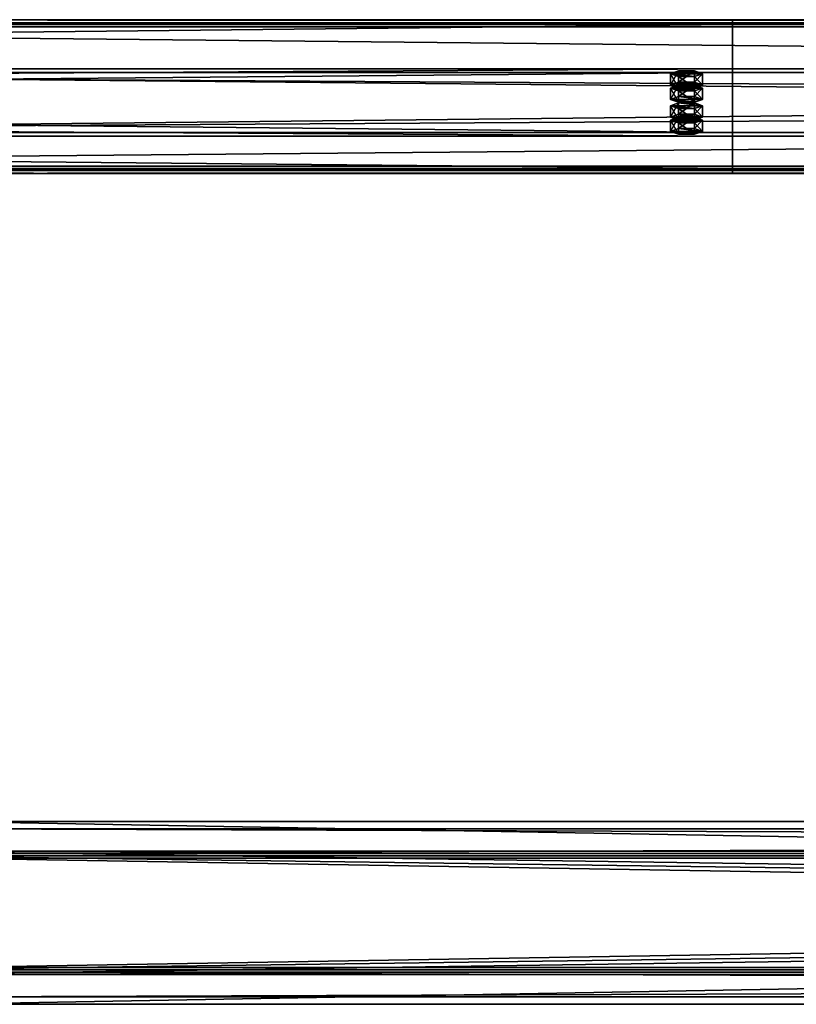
# Model space of a CAD drawing. Header units: millimetres. Extents: x -333 to 67333, y -930 to 39730.
# Tile 406 of 656: x 16838 to 17341, y 9091 to 9729. Entities that reach past the tile are written whole.
import ezdxf

# ---------------------------------------------------------------- set-up
doc = ezdxf.new("R2010")
doc.units = ezdxf.units.MM
for name, color, linetype in [('13', 7, 'Continuous'), ('3', 7, 'Continuous'), ('5', 7, 'Continuous'), ('95', 7, 'Continuous')]:
    doc.layers.add(name, color=color, linetype=linetype)

msp = doc.modelspace()

# ---------------------------------------------------------------- meshes
at = {"layer": '13', "color": 30}
mesh = msp.add_polyface(dxfattribs=at)
corners = [(17300.01, 9725.96, 5499.56), (17300.01, 9653.57, 5484.17), (10500.01, 9653.57, 5484.17), (10500.01, 9725.96, 5499.56), (17300.01, 9694.74, 5290.5), (10500.01, 9694.74, 5290.5), (17300.01, 9634.09, 5277.61), (10500.01, 9634.09, 5277.61), (17300.01, 9631.39, 5290.33), (10500.01, 9631.39, 5290.33), (17300.01, 9629.44, 5289.91), (10500.01, 9629.44, 5289.91), (17300.01, 9632.55, 5275.24), (10500.01, 9632.55, 5275.24), (17300.01, 9697.11, 5288.96), (10500.01, 9697.11, 5288.96), (17300.01, 9655.95, 5482.63), (10500.01, 9655.95, 5482.63), (17300.01, 9724.42, 5497.19), (10500.01, 9724.42, 5497.19), (17300.01, 9727.12, 5484.47), (10500.01, 9727.12, 5484.47), (17300.01, 9729.08, 5484.89), (10500.01, 9729.08, 5484.89)]
mesh.append_faces([[corners[k] for k in face] for face in [(0, 2, 3, 3), (1, 5, 2, 2), (4, 7, 5, 5), (6, 9, 7, 7), (8, 11, 9, 9), (10, 13, 11, 11), (12, 15, 13, 13), (14, 17, 15, 15), (16, 19, 17, 17), (18, 21, 19, 19), (20, 23, 21, 21), (22, 3, 23, 23), (6, 10, 8, 8), (20, 0, 22, 22), (13, 9, 11, 11)]], dxfattribs={"vtx0": -1, "color": 30})
mesh.append_faces([[corners[k] for k in face] for face in [(12, 6, 14, 14), (14, 1, 16, 16), (16, 0, 18, 18), (18, 0, 20, 20), (3, 19, 23, 23), (19, 2, 17, 17), (17, 2, 15, 15), (15, 5, 13, 13)]], dxfattribs={"vtx0": -1, "vtx1": -1, "color": 30})
mesh.append_faces([[corners[k] for k in face] for face in [(6, 12, 10, 10), (14, 6, 4, 4), (14, 4, 1, 1), (16, 1, 0, 0), (19, 3, 2, 2), (15, 2, 5, 5), (13, 5, 7, 7), (13, 7, 9, 9)]], dxfattribs={"vtx0": -1, "vtx2": -1, "vtx3": -1, "color": 30})
mesh.append_faces([[corners[k] for k in face] for face in [(21, 23, 19, 19)]], dxfattribs={"vtx1": -1, "color": 30})
mesh.append_faces([[corners[k] for k in face] for face in [(0, 1, 2, 2), (1, 4, 5, 5), (4, 6, 7, 7), (6, 8, 9, 9), (8, 10, 11, 11), (10, 12, 13, 13), (12, 14, 15, 15), (14, 16, 17, 17), (16, 18, 19, 19), (18, 20, 21, 21), (20, 22, 23, 23), (22, 0, 3, 3)]], dxfattribs={"vtx2": -1, "vtx3": -1, "color": 30})
mesh = msp.add_polyface(dxfattribs=at)
corners = [(22900.01, 9725.96, 5499.56), (22900.01, 9653.57, 5484.17), (16100.01, 9653.57, 5484.17), (16100.01, 9725.96, 5499.56), (22900.01, 9694.74, 5290.5), (16100.01, 9694.74, 5290.5), (22900.01, 9634.09, 5277.61), (16100.01, 9634.09, 5277.61), (22900.01, 9631.39, 5290.33), (16100.01, 9631.39, 5290.33), (22900.01, 9629.44, 5289.91), (16100.01, 9629.44, 5289.91), (22900.01, 9632.55, 5275.24), (16100.01, 9632.55, 5275.24), (22900.01, 9697.11, 5288.96), (16100.01, 9697.11, 5288.96), (22900.01, 9655.95, 5482.63), (16100.01, 9655.95, 5482.63), (22900.01, 9724.42, 5497.19), (16100.01, 9724.42, 5497.19), (22900.01, 9727.12, 5484.47), (16100.01, 9727.12, 5484.47), (22900.01, 9729.08, 5484.89), (16100.01, 9729.08, 5484.89)]
mesh.append_faces([[corners[k] for k in face] for face in [(0, 2, 3, 3), (1, 5, 2, 2), (4, 7, 5, 5), (6, 9, 7, 7), (8, 11, 9, 9), (10, 13, 11, 11), (12, 15, 13, 13), (14, 17, 15, 15), (16, 19, 17, 17), (18, 21, 19, 19), (20, 23, 21, 21), (22, 3, 23, 23), (6, 10, 8, 8), (20, 0, 22, 22), (13, 9, 11, 11)]], dxfattribs={"vtx0": -1, "color": 30})
mesh.append_faces([[corners[k] for k in face] for face in [(12, 6, 14, 14), (14, 1, 16, 16), (16, 0, 18, 18), (18, 0, 20, 20), (3, 19, 23, 23), (19, 2, 17, 17), (17, 2, 15, 15), (15, 5, 13, 13)]], dxfattribs={"vtx0": -1, "vtx1": -1, "color": 30})
mesh.append_faces([[corners[k] for k in face] for face in [(6, 12, 10, 10), (14, 6, 4, 4), (14, 4, 1, 1), (16, 1, 0, 0), (19, 3, 2, 2), (15, 2, 5, 5), (13, 5, 7, 7), (13, 7, 9, 9)]], dxfattribs={"vtx0": -1, "vtx2": -1, "vtx3": -1, "color": 30})
mesh.append_faces([[corners[k] for k in face] for face in [(21, 23, 19, 19)]], dxfattribs={"vtx1": -1, "color": 30})
mesh.append_faces([[corners[k] for k in face] for face in [(0, 1, 2, 2), (1, 4, 5, 5), (4, 6, 7, 7), (6, 8, 9, 9), (8, 10, 11, 11), (10, 12, 13, 13), (12, 14, 15, 15), (14, 16, 17, 17), (16, 18, 19, 19), (18, 20, 21, 21), (20, 22, 23, 23), (22, 0, 3, 3)]], dxfattribs={"vtx2": -1, "vtx3": -1, "color": 30})
at = {"layer": '3', "color": 91}
mesh = msp.add_polyface(dxfattribs=at)
corners = [(22240, 9187, 2983), (22240, 9113, 2983), (16760, 9113, 2983), (16760, 9187, 2983), (22240, 9113, 3057), (16760, 9113, 3057), (22240, 9187, 3057), (16760, 9187, 3057), (22240, 9190, 2980), (22240, 9190, 3060), (16760, 9190, 3060), (16760, 9190, 2980), (22240, 9110, 3060), (16760, 9110, 3060), (22240, 9110, 2980), (16760, 9110, 2980)]
mesh.append_faces([[corners[k] for k in face] for face in [(0, 2, 3, 3), (1, 5, 2, 2), (4, 7, 5, 5), (6, 3, 7, 7), (8, 10, 11, 11), (9, 13, 10, 10), (12, 15, 13, 13), (14, 11, 15, 15)]], dxfattribs={"vtx0": -1, "color": 91})
mesh.append_faces([[corners[k] for k in face] for face in [(9, 6, 12, 12), (6, 8, 0, 0), (0, 8, 1, 1), (12, 4, 14, 14), (4, 12, 6, 6), (14, 1, 8, 8), (11, 3, 15, 15), (3, 10, 7, 7), (7, 10, 5, 5), (15, 2, 13, 13), (2, 15, 3, 3), (13, 5, 10, 10)]], dxfattribs={"vtx0": -1, "vtx1": -1, "color": 91})
mesh.append_faces([[corners[k] for k in face] for face in [(6, 9, 8, 8), (14, 4, 1, 1), (3, 11, 10, 10), (13, 2, 5, 5)]], dxfattribs={"vtx0": -1, "vtx2": -1, "vtx3": -1, "color": 91})
mesh.append_faces([[corners[k] for k in face] for face in [(0, 1, 2, 2), (1, 4, 5, 5), (4, 6, 7, 7), (6, 0, 3, 3), (8, 9, 10, 10), (9, 12, 13, 13), (12, 14, 15, 15), (14, 8, 11, 11)]], dxfattribs={"vtx2": -1, "vtx3": -1, "color": 91})
at = {"layer": '5', "color": 131}
mesh = msp.add_polyface(dxfattribs=at)
corners = [(16790.02, 9114.57, 5036.37), (16790.02, 9204.56, 5055.5), (22210.03, 9204.56, 5055.5), (22210.03, 9114.57, 5036.37), (16790.02, 9185.43, 5145.49), (22210.03, 9185.43, 5145.49), (16790.02, 9095.44, 5126.36), (22210.03, 9095.44, 5126.36), (16790.02, 9111.49, 5031.63), (16790.02, 9090.7, 5129.44), (22210.03, 9090.7, 5129.44), (22210.03, 9111.49, 5031.63), (16790.02, 9188.51, 5150.24), (22210.03, 9188.51, 5150.24), (16790.02, 9209.3, 5052.42), (22210.03, 9209.3, 5052.42)]
mesh.append_faces([[corners[k] for k in face] for face in [(0, 2, 3, 3), (1, 5, 2, 2), (4, 7, 5, 5), (6, 3, 7, 7), (8, 10, 11, 11), (9, 13, 10, 10), (12, 15, 13, 13), (14, 11, 15, 15)]], dxfattribs={"vtx0": -1, "color": 131})
mesh.append_faces([[corners[k] for k in face] for face in [(9, 6, 12, 12), (6, 8, 0, 0), (0, 8, 1, 1), (12, 4, 14, 14), (4, 12, 6, 6), (11, 3, 15, 15), (3, 10, 7, 7), (13, 7, 10, 10)]], dxfattribs={"vtx0": -1, "vtx1": -1, "color": 131})
mesh.append_faces([[corners[k] for k in face] for face in [(6, 9, 8, 8), (1, 8, 14, 14), (14, 4, 1, 1), (3, 11, 10, 10), (15, 3, 2, 2), (2, 13, 15, 15), (13, 2, 5, 5), (13, 5, 7, 7)]], dxfattribs={"vtx0": -1, "vtx2": -1, "vtx3": -1, "color": 131})
mesh.append_faces([[corners[k] for k in face] for face in [(0, 1, 2, 2), (1, 4, 5, 5), (4, 6, 7, 7), (6, 0, 3, 3), (8, 9, 10, 10), (9, 12, 13, 13), (12, 14, 15, 15), (14, 8, 11, 11)]], dxfattribs={"vtx2": -1, "vtx3": -1, "color": 131})
at = {"layer": '95', "color": 20}
mesh = msp.add_polyface(dxfattribs=at)
corners = [(17264.01, 9663.97, 5435.27), (17264.81, 9664.59, 5432.33), (17264.81, 9666.55, 5432.75), (17264.01, 9665.93, 5435.68), (17267.01, 9665.05, 5430.18), (17267.01, 9667.01, 5430.6), (17270.01, 9665.22, 5429.4), (17270.01, 9667.17, 5429.81), (17273.01, 9665.05, 5430.18), (17273.01, 9667.01, 5430.6), (17275.21, 9664.59, 5432.33), (17275.21, 9666.55, 5432.75), (17276.01, 9663.97, 5435.27), (17276.01, 9665.93, 5435.68), (17275.21, 9663.35, 5438.2), (17275.21, 9665.3, 5438.62), (17273.01, 9662.89, 5440.35), (17273.01, 9664.85, 5440.77), (17270.01, 9662.72, 5441.14), (17270.01, 9664.68, 5441.55), (17267.01, 9662.89, 5440.35), (17267.01, 9664.85, 5440.77), (17264.81, 9663.35, 5438.2), (17264.81, 9665.3, 5438.62), (17259.62, 9665.93, 5435.68), (17264.81, 9667.8, 5426.88), (17264.81, 9675.13, 5428.44), (17259.62, 9673.26, 5437.24), (17275.21, 9667.8, 5426.88), (17275.21, 9675.13, 5428.44), (17280.4, 9665.93, 5435.68), (17280.4, 9673.26, 5437.24), (17275.21, 9664.05, 5444.49), (17275.21, 9671.39, 5446.05), (17264.81, 9664.05, 5444.49), (17264.81, 9671.39, 5446.05), (17259.62, 9656.63, 5433.71), (17264.81, 9658.5, 5424.9), (17264.81, 9665.84, 5426.46), (17259.62, 9663.97, 5435.27), (17275.21, 9658.5, 5424.9), (17275.21, 9665.84, 5426.46), (17280.4, 9656.63, 5433.71), (17280.4, 9663.97, 5435.27), (17275.21, 9654.76, 5442.51), (17275.21, 9662.1, 5444.07), (17264.81, 9654.76, 5442.51), (17264.81, 9662.1, 5444.07), (17264.01, 9684.76, 5337.45), (17264.81, 9685.38, 5334.52), (17264.81, 9687.34, 5334.93), (17264.01, 9686.72, 5337.87), (17267.01, 9685.84, 5332.37), (17267.01, 9687.8, 5332.79), (17270.01, 9686.01, 5331.58), (17270.01, 9687.96, 5332), (17273.01, 9685.84, 5332.37), (17273.01, 9687.8, 5332.79), (17275.21, 9685.38, 5334.52), (17275.21, 9687.34, 5334.93), (17276.01, 9684.76, 5337.45), (17276.01, 9686.72, 5337.87), (17275.21, 9684.14, 5340.39), (17275.21, 9686.09, 5340.8), (17273.01, 9683.68, 5342.54), (17273.01, 9685.64, 5342.95), (17270.01, 9683.51, 5343.32), (17270.01, 9685.47, 5343.74), (17267.01, 9683.68, 5342.54), (17267.01, 9685.64, 5342.95), (17264.81, 9684.14, 5340.39), (17264.81, 9686.09, 5340.8), (17259.62, 9686.72, 5337.87), (17264.81, 9688.59, 5329.06), (17264.81, 9695.92, 5330.62), (17259.62, 9694.05, 5339.43), (17275.21, 9688.59, 5329.06), (17275.21, 9695.92, 5330.62), (17280.4, 9686.72, 5337.87), (17280.4, 9694.05, 5339.43), (17275.21, 9684.85, 5346.67), (17275.21, 9692.18, 5348.23), (17264.81, 9684.85, 5346.67), (17264.81, 9692.18, 5348.23), (17259.62, 9677.42, 5335.89), (17264.81, 9679.3, 5327.09), (17264.81, 9686.63, 5328.65), (17259.62, 9684.76, 5337.45), (17275.21, 9679.3, 5327.09), (17275.21, 9686.63, 5328.65), (17280.4, 9677.42, 5335.89), (17280.4, 9684.76, 5337.45), (17275.21, 9675.55, 5344.7), (17275.21, 9682.89, 5346.26), (17264.81, 9675.55, 5344.7), (17264.81, 9682.89, 5346.26)]
mesh.append_faces([[corners[k] for k in face] for face in [(0, 2, 3, 3), (1, 5, 2, 2), (4, 7, 5, 5), (6, 9, 7, 7), (8, 11, 9, 9), (10, 13, 11, 11), (12, 15, 13, 13), (14, 17, 15, 15), (16, 19, 17, 17), (18, 21, 19, 19), (20, 23, 21, 21), (22, 3, 23, 23), (4, 8, 6, 6), (16, 20, 18, 18), (23, 19, 21, 21), (9, 5, 7, 7), (24, 26, 27, 27), (25, 29, 26, 26), (28, 31, 29, 29), (30, 33, 31, 31), (32, 35, 33, 33), (34, 27, 35, 35), (25, 30, 28, 28), (32, 24, 34, 34), (27, 33, 35, 35), (31, 26, 29, 29), (36, 38, 39, 39), (37, 41, 38, 38), (40, 43, 41, 41), (42, 45, 43, 43), (44, 47, 45, 45), (46, 39, 47, 47), (37, 42, 40, 40), (44, 36, 46, 46), (39, 45, 47, 47), (43, 38, 41, 41), (48, 50, 51, 51), (49, 53, 50, 50), (52, 55, 53, 53), (54, 57, 55, 55), (56, 59, 57, 57), (58, 61, 59, 59), (60, 63, 61, 61), (62, 65, 63, 63), (64, 67, 65, 65), (66, 69, 67, 67), (68, 71, 69, 69), (70, 51, 71, 71), (52, 56, 54, 54), (64, 68, 66, 66), (69, 65, 67, 67), (57, 53, 55, 55), (72, 74, 75, 75), (73, 77, 74, 74), (76, 79, 77, 77), (78, 81, 79, 79), (80, 83, 81, 81), (82, 75, 83, 83), (73, 78, 76, 76), (80, 72, 82, 82), (75, 81, 83, 83), (79, 74, 77, 77), (84, 86, 87, 87), (85, 89, 86, 86), (88, 91, 89, 89), (90, 93, 91, 91), (92, 95, 93, 93), (94, 87, 95, 95), (85, 90, 88, 88), (92, 84, 94, 94), (87, 93, 95, 95), (91, 86, 89, 89)]], dxfattribs={"vtx0": -1, "color": 20})
mesh.append_faces([[corners[k] for k in face] for face in [(8, 4, 10, 10), (10, 1, 12, 12), (12, 0, 14, 14), (14, 22, 16, 16), (19, 23, 17, 17), (17, 23, 15, 15), (15, 3, 13, 13), (13, 2, 11, 11), (11, 5, 9, 9), (30, 24, 32, 32), (33, 27, 31, 31), (42, 36, 44, 44), (45, 39, 43, 43), (56, 52, 58, 58), (58, 49, 60, 60), (60, 48, 62, 62), (62, 70, 64, 64), (65, 71, 63, 63), (63, 51, 61, 61), (61, 50, 59, 59), (59, 53, 57, 57), (78, 72, 80, 80), (81, 75, 79, 79), (90, 84, 92, 92), (93, 87, 91, 91)]], dxfattribs={"vtx0": -1, "vtx1": -1, "color": 20})
mesh.append_faces([[corners[k] for k in face] for face in [(10, 4, 1, 1), (12, 1, 0, 0), (14, 0, 22, 22), (16, 22, 20, 20), (15, 23, 3, 3), (13, 3, 2, 2), (11, 2, 5, 5), (30, 25, 24, 24), (31, 27, 26, 26), (42, 37, 36, 36), (43, 39, 38, 38), (58, 52, 49, 49), (60, 49, 48, 48), (62, 48, 70, 70), (64, 70, 68, 68), (65, 69, 71, 71), (63, 71, 51, 51), (61, 51, 50, 50), (59, 50, 53, 53), (78, 73, 72, 72), (79, 75, 74, 74), (90, 85, 84, 84), (91, 87, 86, 86)]], dxfattribs={"vtx0": -1, "vtx2": -1, "vtx3": -1, "color": 20})
mesh.append_faces([[corners[k] for k in face] for face in [(0, 1, 2, 2), (1, 4, 5, 5), (4, 6, 7, 7), (6, 8, 9, 9), (8, 10, 11, 11), (10, 12, 13, 13), (12, 14, 15, 15), (14, 16, 17, 17), (16, 18, 19, 19), (18, 20, 21, 21), (20, 22, 23, 23), (22, 0, 3, 3), (24, 25, 26, 26), (25, 28, 29, 29), (28, 30, 31, 31), (30, 32, 33, 33), (32, 34, 35, 35), (34, 24, 27, 27), (36, 37, 38, 38), (37, 40, 41, 41), (40, 42, 43, 43), (42, 44, 45, 45), (44, 46, 47, 47), (46, 36, 39, 39), (48, 49, 50, 50), (49, 52, 53, 53), (52, 54, 55, 55), (54, 56, 57, 57), (56, 58, 59, 59), (58, 60, 61, 61), (60, 62, 63, 63), (62, 64, 65, 65), (64, 66, 67, 67), (66, 68, 69, 69), (68, 70, 71, 71), (70, 48, 51, 51), (72, 73, 74, 74), (73, 76, 77, 77), (76, 78, 79, 79), (78, 80, 81, 81), (80, 82, 83, 83), (82, 72, 75, 75), (84, 85, 86, 86), (85, 88, 89, 89), (88, 90, 91, 91), (90, 92, 93, 93), (92, 94, 95, 95), (94, 84, 87, 87)]], dxfattribs={"vtx2": -1, "vtx3": -1, "color": 20})

doc.saveas('drawing.dxf')
